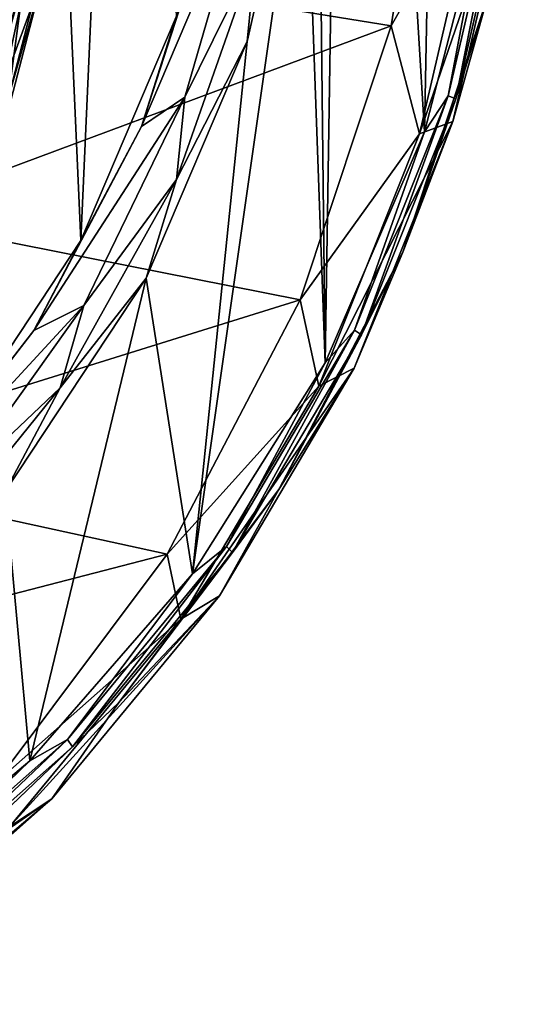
# Model space of a CAD drawing. Header units: metres. Extents: x -62 to 150, y -92 to 92.
# Tile 757 of 771: x 146.54 to 149.8, y -9.3 to -2.8. Entities that reach past the tile are written whole.
import ezdxf

# ---------------------------------------------------------------- set-up
doc = ezdxf.new("R2010")
doc.units = ezdxf.units.M
doc.layers.add('solid_500615', color=7, linetype='CONTINUOUS')

msp = doc.modelspace()

# ---------------------------------------------------------------- linework, layer by layer
at = {"layer": 'solid_500615'}
for points in [[(146.532715, 4.944945, -88.128326), (146.943665, -4.25779, -88.018082), (146.062302, -5.589911, -88.254539)], [(146.532715, 4.944945, -88.128326), (147.291611, 3.534308, -87.924728), (146.943665, -4.25779, -88.018082)], [(148.496902, 0.427762, -87.601372), (148.712769, 4.759176, -87.543457), (148.557983, -5.065681, -87.584976)], [(148.557983, -5.065681, -87.584976), (148.712769, 4.759176, -87.543457), (149.214127, -3.541548, -87.408943)], [(149.214127, -3.541548, -87.408943), (148.712769, 4.759176, -87.543457), (149.342819, 3.140291, -87.37442)], [(147.291611, 3.534308, -87.924728), (147.573593, -2.780676, -87.849075), (146.943665, -4.25779, -88.018082)], [(149.214127, -3.541548, -87.408943), (149.342819, 3.140291, -87.37442), (149.632629, -1.921753, -87.296669)], [(148.420654, -1.279639, -87.621826), (148.496902, 0.427762, -87.601372), (148.557983, -5.065681, -87.584976)], [(148.993057, -2.841493, -81.854134), (149.296967, -0.955855, -81.772598), (146.097946, -2.371599, -70.643799)], [(149.589264, -1.799126, -83.542213), (149.296967, -0.955855, -81.772598), (148.993057, -2.841493, -81.854134)], [(146.313766, -2.818989, -74.837822), (146.202927, -2.689917, -74.791351), (146.620117, -1.028027, -74.727081)], [(146.313766, -2.818989, -74.837822), (146.620117, -1.028027, -74.727081), (146.666031, -1.798414, -74.801361)], [(146.65181, -1.285161, -76.641769), (146.336121, -2.975087, -76.688545), (146.311691, -2.96463, -76.733025)], [(146.65181, -1.285161, -76.641769), (146.311691, -2.96463, -76.733025), (146.525696, -1.834217, -76.689445)], [(146.65181, -1.285161, -76.641769), (146.677429, -1.289694, -76.59697), (146.336121, -2.975087, -76.688545)], [(146.336121, -2.975087, -76.688545), (146.677429, -1.289694, -76.59697), (146.411179, -2.702072, -76.616638)], [(148.420654, -1.279639, -87.621826), (148.557983, -5.065681, -87.584976), (147.681656, -6.460843, -87.820091)], [(148.042694, -2.943464, -87.723221), (148.420654, -1.279639, -87.621826), (147.681656, -6.460843, -87.820091)], [(148.100555, -2.361259, -87.822166), (148.420654, -1.279639, -87.621826), (148.042694, -2.943464, -87.723221)], [(146.082275, -3.070791, -75.255371), (146.433716, -1.390313, -75.161079), (146.813889, -1.455193, -76.612129)], [(146.082275, -3.070791, -75.255371), (146.813889, -1.455193, -76.612129), (146.452789, -3.132083, -76.709007)], [(146.452789, -3.132083, -76.709007), (146.813889, -1.455193, -76.612129), (146.525696, -1.834217, -76.689445)], [(149.749756, -1.671627, -87.247063), (149.371689, -3.302094, -87.348495), (149.632629, -1.921753, -87.296669)], [(149.420929, -3.322987, -87.283875), (149.371689, -3.302094, -87.348495), (149.749756, -1.671627, -87.247063)], [(149.420929, -3.322987, -87.283875), (149.749756, -1.671627, -87.247063), (149.801392, -1.682204, -87.181808)], [(149.420929, -3.322987, -87.283875), (149.801392, -1.682204, -87.181808), (149.631195, -2.649932, -87.152039)], [(146.239578, -3.567469, -74.943649), (146.666031, -1.798414, -74.801361), (146.462296, -3.320362, -74.953842)], [(146.313766, -2.818989, -74.837822), (146.666031, -1.798414, -74.801361), (146.239578, -3.567469, -74.943649)], [(146.666031, -1.798414, -74.801361), (146.680206, -2.476513, -74.882233), (146.462296, -3.320362, -74.953842)], [(147.343018, -3.504742, -88.066246), (148.064362, -1.813768, -87.872719), (147.63031, -3.311376, -87.989166)], [(147.343018, -3.504742, -88.066246), (147.814209, -2.0549, -87.939827), (148.064362, -1.813768, -87.872719)], [(147.63031, -3.311376, -87.989166), (148.064362, -1.813768, -87.872719), (148.100555, -2.361259, -87.822166)], [(149.182358, -3.553951, -83.651382), (149.589264, -1.799126, -83.542213), (148.993057, -2.841493, -81.854134)], [(149.798264, -1.758229, -85.317726), (149.589264, -1.799126, -83.542213), (149.182358, -3.553951, -83.651382)], [(149.798264, -1.758229, -85.317726), (149.182358, -3.553951, -83.651382), (149.400604, -3.473166, -85.424408)], [(149.798264, -1.758229, -85.317726), (149.400604, -3.473166, -85.424408), (149.631195, -2.649932, -87.152039)], [(149.371689, -3.302094, -87.348495), (149.214127, -3.541548, -87.408943), (149.632629, -1.921753, -87.296669)], [(147.343018, -3.504742, -88.066246), (147.573593, -2.780676, -87.849075), (147.814209, -2.0549, -87.939827)], [(146.635132, -2.29878, -75.055016), (146.136993, -4.025492, -75.215866), (146.7005, -2.485008, -74.965393)], [(146.263718, -3.53069, -75.206688), (146.136993, -4.025492, -75.215866), (146.635132, -2.29878, -75.055016)], [(146.48909, -2.666175, -75.146225), (146.263718, -3.53069, -75.206688), (146.635132, -2.29878, -75.055016)], [(148.993057, -2.841493, -81.854134), (146.097946, -2.371599, -70.643799), (145.610229, -4.100158, -70.774643)], [(147.575226, -3.855633, -87.963104), (148.100555, -2.361259, -87.822166), (148.042694, -2.943464, -87.723221)], [(147.63031, -3.311376, -87.989166), (148.100555, -2.361259, -87.822166), (147.575226, -3.855633, -87.963104)], [(146.136993, -4.025492, -75.215866), (146.483246, -3.324341, -75.036758), (146.7005, -2.485008, -74.965393)], [(146.680206, -2.476513, -74.882233), (146.7005, -2.485008, -74.965393), (146.462296, -3.320362, -74.953842)], [(146.462296, -3.320362, -74.953842), (146.7005, -2.485008, -74.965393), (146.483246, -3.324341, -75.036758)], [(149.400604, -3.473166, -85.424408), (149.072083, -4.336167, -87.30204), (149.631195, -2.649932, -87.152039)], [(149.420929, -3.322987, -87.283875), (149.631195, -2.649932, -87.152039), (149.072083, -4.336167, -87.30204)], [(147.343018, -3.504742, -88.066246), (146.943665, -4.25779, -88.018082), (147.573593, -2.780676, -87.849075)], [(148.393524, -4.649625, -82.014977), (148.993057, -2.841493, -81.854134), (145.610229, -4.100158, -70.774643)], [(149.182358, -3.553951, -83.651382), (148.993057, -2.841493, -81.854134), (148.393524, -4.649625, -82.014977)], [(147.375885, -4.507053, -87.902122), (148.042694, -2.943464, -87.723221), (147.681656, -6.460843, -87.820091)], [(147.575226, -3.855633, -87.963104), (148.042694, -2.943464, -87.723221), (147.375885, -4.507053, -87.902122)], [(146.631516, -4.853127, -88.257126), (147.63031, -3.311376, -87.989166), (146.962662, -4.68859, -88.168289)], [(146.631516, -4.853127, -88.257126), (147.343018, -3.504742, -88.066246), (147.63031, -3.311376, -87.989166)], [(146.962662, -4.68859, -88.168289), (147.63031, -3.311376, -87.989166), (147.575226, -3.855633, -87.963104)], [(149.371689, -3.302094, -87.348495), (148.751923, -4.851252, -87.514771), (149.214127, -3.541548, -87.408943)], [(148.797241, -4.881947, -87.451202), (148.751923, -4.851252, -87.514771), (149.371689, -3.302094, -87.348495)], [(148.797241, -4.881947, -87.451202), (149.371689, -3.302094, -87.348495), (149.420929, -3.322987, -87.283875)], [(148.797241, -4.881947, -87.451202), (149.420929, -3.322987, -87.283875), (149.072083, -4.336167, -87.30204)], [(146.631516, -4.853127, -88.257126), (146.943665, -4.25779, -88.018082), (147.343018, -3.504742, -88.066246)], [(149.400604, -3.473166, -85.424408), (149.182358, -3.553951, -83.651382), (148.51532, -5.221266, -83.830338)], [(149.400604, -3.473166, -85.424408), (148.51532, -5.221266, -83.830338), (148.748734, -5.102581, -85.599297)], [(149.400604, -3.473166, -85.424408), (148.748734, -5.102581, -85.599297), (149.072083, -4.336167, -87.30204)], [(148.51532, -5.221266, -83.830338), (149.182358, -3.553951, -83.651382), (148.393524, -4.649625, -82.014977)], [(148.751923, -4.851252, -87.514771), (148.557983, -5.065681, -87.584976), (149.214127, -3.541548, -87.408943)], [(146.807236, -5.232855, -88.169144), (147.575226, -3.855633, -87.963104), (147.375885, -4.507053, -87.902122)], [(146.962662, -4.68859, -88.168289), (147.575226, -3.855633, -87.963104), (146.807236, -5.232855, -88.169144)], [(148.393524, -4.649625, -82.014977), (145.610229, -4.100158, -70.774643), (144.857895, -5.750477, -70.976486)], [(146.631516, -4.853127, -88.257126), (146.062302, -5.589911, -88.254539), (146.943665, -4.25779, -88.018082)], [(148.748734, -5.102581, -85.599297), (148.252533, -5.904121, -87.521912), (149.072083, -4.336167, -87.30204)], [(148.797241, -4.881947, -87.451202), (149.072083, -4.336167, -87.30204), (148.252533, -5.904121, -87.521912)], [(146.442932, -5.91716, -88.15242), (147.375885, -4.507053, -87.902122), (146.605835, -7.696309, -88.108719)], [(146.807236, -5.232855, -88.169144), (147.375885, -4.507053, -87.902122), (146.442932, -5.91716, -88.15242)], [(147.375885, -4.507053, -87.902122), (147.681656, -6.460843, -87.820091), (146.605835, -7.696309, -88.108719)], [(147.514725, -6.330925, -82.250748), (148.393524, -4.649625, -82.014977), (144.857895, -5.750477, -70.976486)], [(148.51532, -5.221266, -83.830338), (148.393524, -4.649625, -82.014977), (147.514725, -6.330925, -82.250748)], [(145.695908, -6.059722, -88.508141), (146.962662, -4.68859, -88.168289), (146.088959, -5.91245, -88.402687)], [(145.695908, -6.059722, -88.508141), (146.631516, -4.853127, -88.257126), (146.962662, -4.68859, -88.168289)], [(146.088959, -5.91245, -88.402687), (146.962662, -4.68859, -88.168289), (146.807236, -5.232855, -88.169144)], [(145.695908, -6.059722, -88.508141), (146.062302, -5.589911, -88.254539), (146.631516, -4.853127, -88.257126)], [(148.751923, -4.851252, -87.514771), (147.905716, -6.280955, -87.741791), (148.557983, -5.065681, -87.584976)], [(147.945694, -6.320697, -87.679665), (147.905716, -6.280955, -87.741791), (148.751923, -4.851252, -87.514771)], [(147.945694, -6.320697, -87.679665), (148.751923, -4.851252, -87.514771), (148.797241, -4.881947, -87.451202)], [(147.945694, -6.320697, -87.679665), (148.797241, -4.881947, -87.451202), (148.252533, -5.904121, -87.521912)], [(147.905716, -6.280955, -87.741791), (147.681656, -6.460843, -87.820091), (148.557983, -5.065681, -87.584976)], [(148.748734, -5.102581, -85.599297), (148.51532, -5.221266, -83.830338), (147.604568, -6.760016, -84.074677)], [(148.748734, -5.102581, -85.599297), (147.604568, -6.760016, -84.074677), (147.858688, -6.606354, -85.838081)], [(148.748734, -5.102581, -85.599297), (147.858688, -6.606354, -85.838081), (148.252533, -5.904121, -87.521912)], [(145.819946, -6.45108, -88.434021), (146.807236, -5.232855, -88.169144), (146.442932, -5.91716, -88.15242)], [(146.088959, -5.91245, -88.402687), (146.807236, -5.232855, -88.169144), (145.819946, -6.45108, -88.434021)], [(147.604568, -6.760016, -84.074677), (148.51532, -5.221266, -83.830338), (147.514725, -6.330925, -82.250748)], [(147.514725, -6.330925, -82.250748), (144.857895, -5.750477, -70.976486), (143.84761, -7.27937, -71.247528)], [(146.442932, -5.91716, -88.15242), (146.605835, -7.696309, -88.108719), (145.400543, -8.711002, -88.432076)], [(147.858688, -6.606354, -85.838081), (147.194901, -7.311027, -87.805664), (148.252533, -5.904121, -87.521912)], [(147.945694, -6.320697, -87.679665), (148.252533, -5.904121, -87.521912), (147.194901, -7.311027, -87.805664)], [(147.905716, -6.280955, -87.741791), (146.853928, -7.556001, -88.023979), (147.681656, -6.460843, -87.820091)], [(146.887238, -7.60381, -87.963631), (146.853928, -7.556001, -88.023979), (147.905716, -6.280955, -87.741791)], [(146.887238, -7.60381, -87.963631), (147.905716, -6.280955, -87.741791), (147.945694, -6.320697, -87.679665)], [(146.38063, -7.839534, -82.555008), (147.514725, -6.330925, -82.250748), (143.84761, -7.27937, -71.247528)], [(147.604568, -6.760016, -84.074677), (147.514725, -6.330925, -82.250748), (146.38063, -7.839534, -82.555008)], [(146.887238, -7.60381, -87.963631), (147.945694, -6.320697, -87.679665), (147.194901, -7.311027, -87.805664)], [(146.853928, -7.556001, -88.023979), (146.605835, -7.696309, -88.108719), (147.681656, -6.460843, -87.820091)], [(147.858688, -6.606354, -85.838081), (147.604568, -6.760016, -84.074677), (146.472549, -8.132313, -84.37838)], [(147.858688, -6.606354, -85.838081), (146.472549, -8.132313, -84.37838), (146.752411, -7.947456, -86.134888)], [(147.858688, -6.606354, -85.838081), (146.752411, -7.947456, -86.134888), (147.194901, -7.311027, -87.805664)], [(146.472549, -8.132313, -84.37838), (147.604568, -6.760016, -84.074677), (146.38063, -7.839534, -82.555008)], [(146.752411, -7.947456, -86.134888), (145.928024, -8.518506, -88.145546), (147.194901, -7.311027, -87.805664)], [(146.887238, -7.60381, -87.963631), (147.194901, -7.311027, -87.805664), (145.928024, -8.518506, -88.145546)], [(146.853928, -7.556001, -88.023979), (145.622437, -8.644994, -88.35437), (146.605835, -7.696309, -88.108719)], [(145.647949, -8.699693, -88.296112), (145.622437, -8.644994, -88.35437), (146.853928, -7.556001, -88.023979)], [(145.647949, -8.699693, -88.296112), (146.853928, -7.556001, -88.023979), (146.887238, -7.60381, -87.963631)], [(145.647949, -8.699693, -88.296112), (146.887238, -7.60381, -87.963631), (145.928024, -8.518506, -88.145546)], [(145.622437, -8.644994, -88.35437), (145.400543, -8.711002, -88.432076), (146.605835, -7.696309, -88.108719)], [(146.752411, -7.947456, -86.134888), (146.472549, -8.132313, -84.37838), (145.147125, -9.304364, -84.733971)], [(146.752411, -7.947456, -86.134888), (145.147125, -9.304364, -84.733971), (145.457108, -9.092866, -86.482399)], [(146.752411, -7.947456, -86.134888), (145.457108, -9.092866, -86.482399), (145.928024, -8.518506, -88.145546)]]:
    msp.add_3dface(points, dxfattribs=at)

doc.saveas('drawing.dxf')
